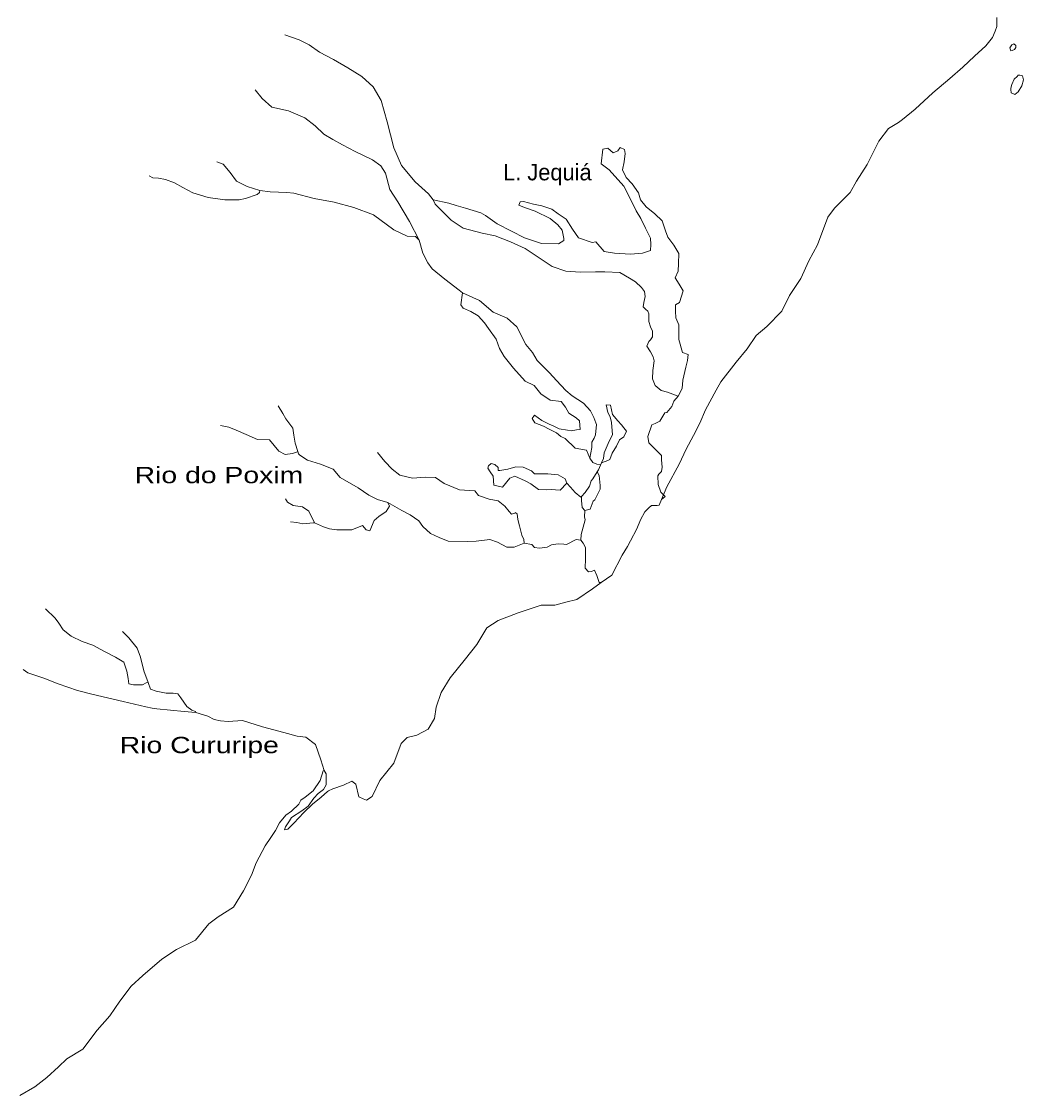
# Model space of a CAD drawing. Extents: x 47169 to 972804, y 7447977 to 9608469.
# Drawn here: x 799346 to 840709, y 8863361 to 8907677 of the extents above; entities that cross this region are included whole.
import ezdxf
from ezdxf.enums import TextEntityAlignment as Align

# ---------------------------------------------------------------- set-up
doc = ezdxf.new("R2010")
doc.units = 0
doc.header["$LTSCALE"] = 270
doc.layers.add('1', color=7, linetype='Continuous', lineweight=13)
doc.layers.add('3', color=7, linetype='Continuous')

msp = doc.modelspace()

# ---------------------------------------------------------------- linework, layer by layer
at = {"layer": '1'}
for points in [[(835716, 8903629.2), (836240.3, 8904052.9), (836961.4, 8904733.8), (837666.2, 8905326.4), (838203.1, 8905792), (838683.8, 8906243.7), (839147.8, 8906677.9), (839429.9, 8907019.7), (839535.6, 8907282.2), (839601, 8907473.2), (839603.3, 8907840.8)], [(816342.8, 8900313.9), (816147.5, 8900570.2), (815602.9, 8901062.1), (815027, 8901731.3), (814715, 8902464.6), (814438.8, 8903529.8), (814194, 8904417.5), (813858.5, 8904985), (813401.1, 8905409.6), (812822.3, 8905757.7), (812232.5, 8906105.9), (811653.3, 8906409.8), (811227.7, 8906712.3), (810812.3, 8906915.1), (810210.3, 8907119.4)], [(817549.7, 8896484), (817408, 8896596), (816819.2, 8897043.9), (816296.1, 8897469.2), (816122.6, 8897714.3), (815917.6, 8898114.6), (815757.7, 8898658.4), (815369.2, 8899425.7), (814882.3, 8900238), (814557.4, 8900739), (814376.6, 8901415.9), (814181.7, 8901716.4), (813832.5, 8901963), (813122.1, 8902312.3), (812597.5, 8902582.5), (812193.3, 8902807.3), (811832.9, 8903020.8), (811462.7, 8903367.1), (811037.5, 8903702.8), (810370.3, 8903985.3), (809680.1, 8904146.1), (809277, 8904503.8), (808994.6, 8904860.4)], [(821814.8, 8883714.6), (822265.6, 8883821.3), (822916.9, 8884269.3), (823281.4, 8884531.8), (823712, 8884837.9), (824147.3, 8885653.2), (824359.1, 8886016.7), (824481.9, 8886248.1), (824749.7, 8886743.8), (824895.7, 8887118.9), (825074.2, 8887438.4), (825240.4, 8887614.1), (825350.9, 8887701.6), (825581.4, 8887710.6), (825669.3, 8887720.9), (825759.2, 8887952.6), (825983.4, 8888482), (826496.6, 8889407.3), (826787.6, 8890035.8), (827089, 8890597.7), (827346, 8891104.7), (827581.5, 8891656.1), (828016.8, 8892460.4), (828217.6, 8892812.9), (828850.6, 8893626.4), (829305.6, 8894175.9), (829672.6, 8894715), (830115.1, 8895087.5), (830735.5, 8895724), (831048.8, 8896374.3), (831516.2, 8897078.7), (831841.1, 8897795.4), (832198.5, 8898467.5), (832637, 8899603.9), (832903.9, 8899977.9), (833546.6, 8900625.3), (833814.3, 8901087.9), (834248.8, 8901781.4), (834740.6, 8902740.2), (835129.6, 8903257.1), (835553.5, 8903504.5), (835716, 8903629.2)], [(825759.2, 8887952.6), (825913.9, 8888073), (825740, 8888251.7), (825622.2, 8888573.8), (825614.4, 8888928.2), (825658.9, 8888994.2), (825758.6, 8889104), (825793.2, 8889291.9), (825763, 8889591.1), (825764.6, 8889768.3), (825481.9, 8890058.7), (825242.6, 8890293.3), (825201, 8890548.3), (825370, 8891034), (825502.2, 8891088.1), (825689.7, 8891186.1), (825901.2, 8891527.4), (825989.1, 8891537.7), (826189, 8891790.5), (826278.7, 8892011.1), (826456.2, 8892219.9), (826612.7, 8892528.5), (826648.7, 8892871.4), (826763.3, 8893412.8), (826831.7, 8893689), (826866.8, 8893932.3), (826626.1, 8894011.9), (826477.3, 8894555.8), (826482.7, 8895153.6), (826353.7, 8895453.7), (826345.2, 8895730.6), (826347.5, 8895985.2), (826513, 8896083.3), (826660.1, 8896569.2), (826497.9, 8896836.3), (826324.7, 8897103.6), (826458.8, 8897379.2), (826461.6, 8897689.2), (826476.3, 8898098.7), (826270.8, 8898443.8), (826032.4, 8898778), (825936, 8899044.6), (825786, 8899455.6), (825492.1, 8899735), (825132.5, 8900026.1), (824893.6, 8900316.1), (824819.3, 8900604.6), (824559.2, 8900983.3), (824309, 8901240.2), (824158.1, 8901551.6), (824227, 8901883.1), (824262.9, 8902226), (824231.5, 8902392.3), (824056.6, 8902482.4), (823967.6, 8902339.3), (823769.3, 8902263.6), (823551.4, 8902453.7), (823342.5, 8902411.3), (823271.2, 8901803), (823598.3, 8901556.5), (824207.1, 8900886.8), (824487.7, 8900341.8), (824713.9, 8899863.8), (824908.6, 8899541), (825102.7, 8899151.7), (825307.6, 8898740.2), (825327.2, 8898474.3), (825314, 8898230.9), (824983.6, 8898112.1), (824489.3, 8898072.2), (823831.2, 8898122.4), (823392.8, 8898192.7), (823056, 8898583.2), (822902.1, 8898551.3), (822333.1, 8898755.7), (822094.8, 8899112.1), (821824, 8899524.1), (821496.6, 8899737.3), (821235, 8899938.9), (820819.1, 8900075.5), (820479.3, 8900133.8), (820074.2, 8900248.1), (819931.4, 8900238.3), (819875.3, 8900094.8), (820105, 8900004.2), (820553.6, 8899845.3), (821165.6, 8899541), (821492.6, 8899283.5), (821666.3, 8899060.5), (821740.2, 8898727.7), (821739.4, 8898639.2), (821518.6, 8898497.2), (820805.3, 8898514.6), (820104.9, 8898753.2), (819569.5, 8899023.7), (818979.5, 8899327.8), (818499.6, 8899675.2), (818313.8, 8899776.4), (817678.9, 8899970.2), (817284.8, 8900084.3), (816989.3, 8900186.5)], [(815757.7, 8898658.4), (815616.3, 8898803.6), (815265.2, 8898817.7), (814718.6, 8899077.1), (813878.8, 8899693.2), (813058.3, 8899999.2), (812258.9, 8900216.4), (811426.2, 8900378.5), (810593.8, 8900595.9), (810297.7, 8900620.6), (809617.5, 8900648.5), (809189.9, 8900707.5), (808664.4, 8900867), (808216.3, 8901092.2), (807966.9, 8901448.5), (807673.4, 8901783.1), (807410.8, 8901884.9)], [(809189.9, 8900707.5), (809167.2, 8900619.2), (809078.8, 8900542.4), (808594.4, 8900369.4), (808330.5, 8900316.3), (807737.9, 8900321.3), (807058.2, 8900415.6), (806423.3, 8900609.2), (806008, 8900823), (805658.5, 8901025.2), (805286.5, 8901161.1), (805001.6, 8901218.8), (804771.2, 8901231.8), (804618.2, 8901310.6)], [(816989.3, 8900186.5), (816342.8, 8900313.9), (816429.1, 8900136.1), (817081.9, 8899477.2), (817584, 8899151.8), (818361.5, 8898945.7), (818898.2, 8898830.3), (819532.7, 8898581.1), (820134, 8898310.2), (820636, 8897984.7), (821257.9, 8897569.5), (821816, 8897376.4), (822419.3, 8897337.8), (823034, 8897343.4), (823429.2, 8897351), (824043.6, 8897323.3), (824447.6, 8897087.2), (824687.7, 8896930.1), (824938, 8896695.3), (825057.3, 8896539.3), (825088.4, 8896328.7), (825042.3, 8896085.5), (825007.7, 8895897.6), (825105.7, 8895808.1), (825203.8, 8895729.8), (825246.6, 8895607.6), (825243.8, 8895297.6), (825307.6, 8895075.6), (825393.8, 8894897.7), (825391.8, 8894665.2), (825313.8, 8894544.1), (825236.3, 8894467.3), (825157.8, 8894279.8), (825309.4, 8894045.9), (825417.3, 8893845.7), (825459.6, 8893668.2), (825401.2, 8893270.1), (825398.1, 8892926.9), (825505.4, 8892660.2), (825744.9, 8892447.7), (826018.7, 8892378.8), (826456.2, 8892219.9)], [(823113.9, 8889094.6), (823169.6, 8889182.7), (823281.9, 8889469.5), (823371.3, 8889645.9), (823395.3, 8889878.2), (823608.2, 8890363.4), (823742.2, 8890627.9), (823702.8, 8891126.5), (823650, 8891359.4), (823552.8, 8891537.4), (823478.9, 8891859.2), (823654.4, 8891846.5), (823738.7, 8891458.3), (823955.9, 8891201.7), (824108, 8891034.3), (824216.6, 8890911.5), (824314.1, 8890766.7), (824213.2, 8890535.1), (824025.6, 8890415), (823902.5, 8890150.4), (823724.4, 8889864.1), (823634.3, 8889610.3), (823546.1, 8889566.8), (823281.9, 8889469.5), (823250.6, 8889389.6), (823094.9, 8889415.9), (822930.9, 8889483.8), (822800.8, 8889662.1), (822672.1, 8889995.4), (822201, 8890077.1), (821787.5, 8890468.2), (821612.6, 8890547.3), (821427.4, 8890704), (821121.5, 8890850.6), (820892.2, 8890985.5), (820542.2, 8891110.4), (820423.1, 8891299.7), (820523.1, 8891431.6), (820828.3, 8891207.5), (821123.3, 8891060.9), (821287.3, 8890993.1), (821538.6, 8890869), (821878.3, 8890810.7), (822031.7, 8890787.1), (822262.5, 8890829.4), (822405.3, 8890839.2), (822386.6, 8891204.7), (822245.1, 8891327.7), (821939.5, 8891518.7), (821799, 8891763.5), (821625.5, 8891997.5), (821165, 8892045.9), (820783.3, 8892315), (820512, 8892660.6), (820140.5, 8892841), (819662.3, 8893365.6), (819271.5, 8893856.2), (819076.9, 8894190), (818937.6, 8894567.7), (818623.2, 8895013.3), (818460.6, 8895236.1), (818199.7, 8895526.2), (817894, 8895706.1), (817576.9, 8895841.7), (817479.4, 8895986.5), (817549.7, 8896484), (818249.3, 8896167.9), (818815.8, 8895686.9), (819395.2, 8895438.2), (819787.2, 8895080.5), (820164.8, 8894346.5), (820436.3, 8894023), (820630.9, 8893689.2), (821142.1, 8893175.3), (821424.7, 8892862.8), (821816.1, 8892449.7), (822077.6, 8892237.1), (822546.7, 8891922.9), (822840.2, 8891610.3), (822969.4, 8891332.3), (823055.3, 8891121.2), (823087.6, 8891054.5), (823039.8, 8890623.1), (822983.7, 8890479.7), (822894.4, 8890314.4), (822892.4, 8890093), (822800.8, 8889662.1)], [(823281.4, 8884531.8), (823193.6, 8884532.5), (823097.5, 8884821.3), (823000.6, 8885032.5), (822879.4, 8884978.2), (822747.7, 8884968.3), (822617.3, 8885113.4), (822631.8, 8885500.8), (822634.3, 8885777.6), (822625.1, 8885976.9), (822527.9, 8886154.9), (822430.3, 8886277.6), (822244, 8886301.4), (821847.1, 8886094.6), (821737.5, 8886106.7), (821496.2, 8886119.9), (821221.5, 8886078.1), (821045.2, 8885991.1), (820726.6, 8885949.7), (820529.3, 8885973.6), (820409.7, 8886096.4), (820092.1, 8886154.6), (819684.6, 8885992.2), (819377.3, 8885983.8), (818995.1, 8886186.5), (818677.9, 8886300), (818117.8, 8886238.6), (817766.6, 8886219.5), (816965.8, 8886237.7), (816583, 8886385), (816233.4, 8886554.1), (815906.7, 8886833.7), (815744.2, 8887067.7), (815395.2, 8887314.3), (815045.8, 8887505.5), (814467.2, 8887831.6), (814040.3, 8887957.1), (813690.7, 8888126.3), (813243.5, 8888429.1), (812501.2, 8888867.2), (812218.8, 8889201.8), (811694, 8889416.7), (811157.7, 8889576.3), (810841.2, 8889778.3), (810786.8, 8889834.1), (810754.8, 8889934), (810637.1, 8890278.2), (810585.1, 8890610.8), (810543.7, 8890898.9), (810261.6, 8891277.8), (810131.9, 8891500.3), (809937, 8891811.9)], [(810754.8, 8889934), (810699.7, 8889901.3), (810567.7, 8889869.2), (810534.6, 8889847.4), (810227.1, 8889816.8), (809975.9, 8889951.8), (809584.9, 8890420.1), (809091.2, 8890424.3), (808621.2, 8890638.7), (808205.8, 8890819.4), (807910.5, 8890932.6), (807560.1, 8891013.1)], [(820092.1, 8886154.6), (820082.4, 8886298.6), (819996.2, 8886476.5), (819900.9, 8886864.8), (819837.4, 8887131.1), (819806.6, 8887363.9), (819730.3, 8887419.9), (819708, 8887386.9), (819576.1, 8887354.8), (819478.2, 8887455.3), (819293.7, 8887678.4), (819021.3, 8887902.2), (818648.9, 8887972), (818211.3, 8888119.8), (818059.3, 8888309.3), (817423.3, 8888348.1), (816800.2, 8888619.3), (816429.3, 8888866.2), (816012.5, 8888880.9), (815485.3, 8888830.2), (814959.8, 8888956.5), (814643.7, 8889202.8), (814339.3, 8889526.6), (814035.3, 8889894.5)], [(822468.4, 8888081.9), (822435.2, 8888048.9), (822195.5, 8888239.3), (822010.9, 8888462.4), (821858.8, 8888629.8), (821794.6, 8888807.5), (821499.7, 8888965.2), (821072.2, 8889013.2), (820523.6, 8889018.1), (820392.9, 8889130), (820054.1, 8889288), (819747, 8889301.8), (819427.9, 8889205), (819087.3, 8889152.7), (819021.4, 8889153.2), (819022.5, 8889275), (818891.9, 8889398), (818727.6, 8889432.6), (818628.1, 8889344.9), (818594.3, 8889245.6), (818691.7, 8889089.8), (818821.9, 8888922.5), (818840.5, 8888546), (819201.9, 8888465.3), (819501.5, 8888839), (819710.6, 8888914.7), (820136.9, 8888722.7), (820366.2, 8888598.8), (820693.3, 8888363.4), (821011.4, 8888349.5), (821231, 8888369.7), (821395.5, 8888357.2), (821581.9, 8888344.4), (821858.8, 8888629.8)], [(822430.3, 8886277.6), (822443.3, 8886510), (822613.4, 8887117.4), (822592.5, 8887239.3), (822594.9, 8887505), (822497.1, 8887616.6), (822466.9, 8887915.8), (822468.4, 8888081.9), (822612.4, 8888235.6), (822790.4, 8888499.7), (822858.2, 8888720.5), (822924.8, 8888808.5), (823113.9, 8889094.6), (823189.3, 8888938.9), (823229.6, 8888528.9), (823228.2, 8888374), (823015.8, 8887944.1), (822938.5, 8887889.4), (822825.8, 8887558.3), (822594.9, 8887505)], [(814467.2, 8887831.6), (814542.6, 8887676), (814398, 8887455.8), (814100, 8887248.1), (813901, 8887083.8), (813721.8, 8886664.7), (813568.5, 8886699.2), (813427.4, 8886877.6), (812987.1, 8886704.3), (812668.8, 8886696), (812361.6, 8886698.7), (812054.8, 8886745.6), (811814.1, 8886825.2), (811442.6, 8886994.5), (811205.3, 8887472.6), (810943.6, 8887651.9), (810560, 8887699.5), (810330.8, 8887845.4), (810244.2, 8887979)], [(811442.6, 8886994.5), (811398.7, 8886994.9), (810959.5, 8886954.4), (810718.5, 8887000.8), (810455.5, 8887036.2)], [(799271.3, 8863361), (799891.1, 8863725.4), (800398.7, 8864108.5), (800873.9, 8864547.2), (801216.6, 8864876.4), (801877.9, 8865280.3), (802476.6, 8866061.1), (802997, 8866643.3), (803408, 8867259.7), (803873.8, 8867875.6), (804349.1, 8868314.3), (805133.4, 8868982.8), (805740, 8869387.1), (806532.8, 8869767.7), (807076, 8870438.3), (807462.4, 8870733.8), (808101.9, 8871137.8), (808513.5, 8871809.5), (808837.2, 8872459.8), (809039.1, 8872967.3), (809407, 8873661.5), (809640.4, 8874013.7), (809829.4, 8874299.9), (809996.6, 8874608.4), (810251.6, 8874927.2), (810494.3, 8875091.2), (810793, 8875376.4), (810871.2, 8875541.8), (811058.8, 8875672.9), (811390.1, 8875935.7), (811679.1, 8876364.9), (811803.1, 8876751.3), (811836.2, 8876773.2), (811922.7, 8876628.5), (811919, 8876207.9), (811918.7, 8876174.7), (811807.4, 8875987.4), (811597.6, 8875823.2), (811420.3, 8875625.5), (811176.2, 8875306.6), (810922.3, 8875109.6), (810492, 8874825.5), (810403.1, 8874693.4), (810247.5, 8874451.2), (810202.5, 8874329.9), (810334.3, 8874350.8), (810588.8, 8874603.2), (810998.4, 8875042.5), (811352.4, 8875382.6), (811716.9, 8875678.2), (811982.2, 8875908.4), (812015.3, 8875930.3), (812191.6, 8876017.3), (812631.6, 8876168.4), (812984, 8876331.4), (813147.5, 8876208.1), (813274.5, 8875686.7), (813449.3, 8875607.7), (813591.4, 8875551.1), (813823, 8875692.9), (814135.9, 8876354.4), (814712.7, 8877080), (815016, 8877885.5), (815270.4, 8878126.8), (815666.2, 8878222.9), (816140.1, 8878473.3), (816396.3, 8878913.9), (816466.2, 8879378.2), (816669.1, 8879985.3), (817036.6, 8880602), (817668.8, 8881382.4), (818145.8, 8881976), (818557.8, 8882658.8), (819021.3, 8882964.6), (819847, 8883278.3), (820804.3, 8883590.8), (821363.9, 8883596.9), (821814.8, 8883714.6)], [(804573.3, 8880400.5), (804496.4, 8880390.1), (804342.1, 8880302.8), (803969.2, 8880306), (803783, 8880340.8), (803752, 8880562.4), (803699.8, 8880872.8), (803571.3, 8881239.2), (803222, 8881441.4), (802774.2, 8881677.7), (802293.9, 8881947.4), (801856.3, 8882095), (801397.5, 8882320.3), (801070.6, 8882577.6), (800886.5, 8882855.9), (800734.6, 8883056.4), (800331.9, 8883436.2)], [(806548.1, 8879165.9), (806526.5, 8879199.3), (806384.4, 8879266.9), (806177.3, 8879412.6), (805928, 8879769), (805797.8, 8879936.2), (805600.6, 8879960), (805315.4, 8879962.4), (804899.3, 8880043.5), (804669.7, 8880134), (804573.3, 8880400.5), (804401.9, 8880889), (804264.2, 8881454.7), (804124.7, 8881821.2), (803777.2, 8882244.8), (803516.2, 8882501.6)], [(811836.2, 8876773.2), (811697.5, 8877217.2), (811483.7, 8877850.1), (811080.5, 8878152.5), (810729.8, 8878188.8), (810171.6, 8878337.5), (809296.2, 8878577.6), (808464.8, 8878839.4), (807883.1, 8878789.1), (807565.3, 8878825.1), (807302.4, 8878871.6), (807040.3, 8879006.7), (806548.1, 8879165.9), (806054.8, 8879203.3), (804936.9, 8879312.6), (804739.8, 8879347.4), (804477, 8879394), (803546.5, 8879612.2), (802243.8, 8879922.1), (801652.8, 8880071), (800854.3, 8880343.4), (800275, 8880580.8), (799607.8, 8880807.8), (799419.8, 8880945)]]:
    msp.add_lwpolyline(points, dxfattribs=at)
for points in [[(840342.1, 8906520.7), (840235.2, 8906475.2), (840179.1, 8906467.9), (840148.5, 8906595.6), (840222.1, 8906715.6), (840309.2, 8906754.6), (840396.3, 8906681.8), (840386.8, 8906603.3)], [(840327.4, 8905290.6), (840440.5, 8905409.2), (840488.2, 8905465.2), (840551.9, 8905464.6), (840671.3, 8905431.4), (840709.2, 8905262.7), (840635.6, 8905023.1), (840490.5, 8904768.7), (840345.8, 8904667.1), (840203.6, 8904732.6), (840189.5, 8904867.8), (840190.1, 8904932), (840231, 8905083.4)]]:
    msp.add_lwpolyline(points, close=True, dxfattribs=at)

# ---------------------------------------------------------------- texts
at = {"layer": '3'}
msp.add_text('L. Jequiá', height=673.7, dxfattribs=at).set_placement((822881.6, 8901122), align=Align.RIGHT)
at = {"layer": '3', "width": 1.3}
for s, height, p in [('Rio do Poxim', 673.4, (810975.7, 8888625.8)), ('Rio Cururipe', 673.2, (809971.1, 8877486.4))]:
    msp.add_text(s, height=height, dxfattribs=at).set_placement(p, align=Align.RIGHT)

doc.saveas('drawing.dxf')
